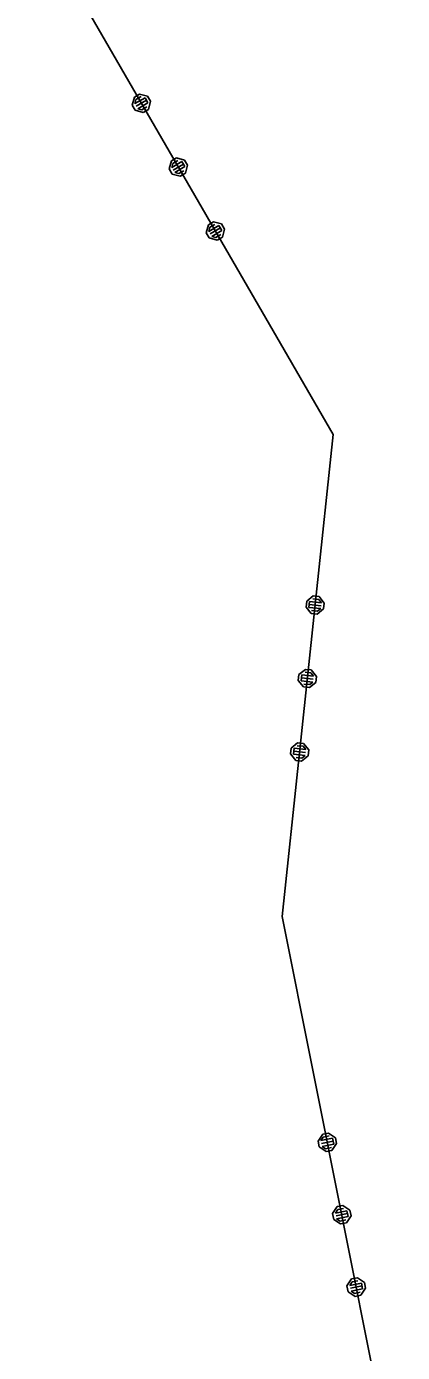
# Model space of a CAD drawing. Extents: x -866402 to -860377, y -1041908 to -1038598.
# Drawn here: x -865136.13 to -865123.38, y -1040560.6 to -1040515.69 of the extents above; entities that cross this region are included whole.
import ezdxf

# ---------------------------------------------------------------- set-up
doc = ezdxf.new("R2010")
doc.units = 0
doc.layers.add('Vrstva 1', color=7, linetype='Continuous')

msp = doc.modelspace()

# ---------------------------------------------------------------- linework, layer by layer
at = {"layer": 'Vrstva 1'}
for p, q in [((-865136.13, -1040511.56), (-865125.73, -1040529.51)), ((-865136.13, -1040511.56), (-865125.73, -1040529.51)), ((-865132.543, -1040518.349), (-865132.47, -1040518.075)), ((-865132.543, -1040518.349), (-865132.47, -1040518.075)), ((-865132.47, -1040518.075), (-865132.297, -1040517.975)), ((-865132.47, -1040518.075), (-865132.297, -1040517.975)), ((-865132.456, -1040518.299), (-865132.11, -1040518.098)), ((-865132.456, -1040518.299), (-865132.11, -1040518.098)), ((-865132.42, -1040518.162), (-865132.456, -1040518.299)), ((-865132.42, -1040518.162), (-865132.456, -1040518.299)), ((-865132.247, -1040518.062), (-865132.42, -1040518.162)), ((-865132.247, -1040518.062), (-865132.42, -1040518.162)), ((-865132.06, -1040518.185), (-865132.406, -1040518.385)), ((-865132.06, -1040518.185), (-865132.406, -1040518.385)), ((-865132.01, -1040518.271), (-865132.356, -1040518.472)), ((-865132.01, -1040518.271), (-865132.356, -1040518.472)), ((-865132.297, -1040517.975), (-865132.023, -1040518.048)), ((-865132.297, -1040517.975), (-865132.023, -1040518.048)), ((-865132.11, -1040518.098), (-865132.01, -1040518.271)), ((-865132.11, -1040518.098), (-865132.01, -1040518.271)), ((-865132.023, -1040518.048), (-865131.923, -1040518.221)), ((-865132.023, -1040518.048), (-865131.923, -1040518.221)), ((-865131.923, -1040518.221), (-865131.996, -1040518.494)), ((-865131.923, -1040518.221), (-865131.996, -1040518.494)), ((-865132.442, -1040518.522), (-865132.543, -1040518.349)), ((-865132.442, -1040518.522), (-865132.543, -1040518.349)), ((-865132.169, -1040518.595), (-865132.442, -1040518.522)), ((-865132.169, -1040518.595), (-865132.442, -1040518.522)), ((-865132.356, -1040518.472), (-865132.219, -1040518.508)), ((-865132.356, -1040518.472), (-865132.219, -1040518.508)), ((-865132.219, -1040518.508), (-865132.046, -1040518.408)), ((-865132.219, -1040518.508), (-865132.046, -1040518.408)), ((-865131.996, -1040518.494), (-865132.169, -1040518.595)), ((-865131.996, -1040518.494), (-865132.169, -1040518.595)), ((-865131.289, -1040520.512), (-865131.217, -1040520.239)), ((-865131.289, -1040520.512), (-865131.217, -1040520.239)), ((-865131.189, -1040520.685), (-865131.289, -1040520.512)), ((-865131.189, -1040520.685), (-865131.289, -1040520.512)), ((-865131.217, -1040520.239), (-865131.044, -1040520.138)), ((-865131.217, -1040520.239), (-865131.044, -1040520.138)), ((-865131.203, -1040520.462), (-865130.857, -1040520.261)), ((-865131.203, -1040520.462), (-865130.857, -1040520.261)), ((-865131.166, -1040520.325), (-865131.203, -1040520.462)), ((-865131.166, -1040520.325), (-865131.203, -1040520.462)), ((-865130.993, -1040520.225), (-865131.166, -1040520.325)), ((-865130.993, -1040520.225), (-865131.166, -1040520.325)), ((-865130.807, -1040520.348), (-865131.153, -1040520.548)), ((-865130.807, -1040520.348), (-865131.153, -1040520.548)), ((-865130.756, -1040520.434), (-865131.103, -1040520.635)), ((-865130.756, -1040520.434), (-865131.103, -1040520.635)), ((-865131.044, -1040520.138), (-865130.77, -1040520.211)), ((-865131.044, -1040520.138), (-865130.77, -1040520.211)), ((-865130.966, -1040520.671), (-865130.793, -1040520.571)), ((-865130.966, -1040520.671), (-865130.793, -1040520.571)), ((-865130.857, -1040520.261), (-865130.756, -1040520.434)), ((-865130.857, -1040520.261), (-865130.756, -1040520.434)), ((-865130.77, -1040520.211), (-865130.67, -1040520.384)), ((-865130.77, -1040520.211), (-865130.67, -1040520.384)), ((-865130.67, -1040520.384), (-865130.743, -1040520.657)), ((-865130.67, -1040520.384), (-865130.743, -1040520.657)), ((-865130.916, -1040520.758), (-865131.189, -1040520.685)), ((-865130.916, -1040520.758), (-865131.189, -1040520.685)), ((-865131.103, -1040520.635), (-865130.966, -1040520.671)), ((-865131.103, -1040520.635), (-865130.966, -1040520.671)), ((-865130.743, -1040520.657), (-865130.916, -1040520.758)), ((-865130.743, -1040520.657), (-865130.916, -1040520.758)), ((-865129.963, -1040522.402), (-865129.79, -1040522.301)), ((-865129.963, -1040522.402), (-865129.79, -1040522.301)), ((-865129.79, -1040522.301), (-865129.517, -1040522.374)), ((-865129.79, -1040522.301), (-865129.517, -1040522.374)), ((-865129.517, -1040522.374), (-865129.417, -1040522.547)), ((-865129.517, -1040522.374), (-865129.417, -1040522.547)), ((-865130.036, -1040522.675), (-865129.963, -1040522.402)), ((-865130.036, -1040522.675), (-865129.963, -1040522.402)), ((-865129.936, -1040522.848), (-865130.036, -1040522.675)), ((-865129.936, -1040522.848), (-865130.036, -1040522.675)), ((-865129.95, -1040522.625), (-865129.603, -1040522.424)), ((-865129.95, -1040522.625), (-865129.603, -1040522.424)), ((-865129.913, -1040522.488), (-865129.95, -1040522.625)), ((-865129.913, -1040522.488), (-865129.95, -1040522.625)), ((-865129.74, -1040522.388), (-865129.913, -1040522.488)), ((-865129.74, -1040522.388), (-865129.913, -1040522.488)), ((-865129.553, -1040522.511), (-865129.899, -1040522.711)), ((-865129.553, -1040522.511), (-865129.899, -1040522.711)), ((-865129.503, -1040522.597), (-865129.849, -1040522.798)), ((-865129.503, -1040522.597), (-865129.849, -1040522.798)), ((-865129.849, -1040522.798), (-865129.713, -1040522.834)), ((-865129.849, -1040522.798), (-865129.713, -1040522.834)), ((-865129.713, -1040522.834), (-865129.54, -1040522.734)), ((-865129.713, -1040522.834), (-865129.54, -1040522.734)), ((-865129.489, -1040522.821), (-865129.662, -1040522.921)), ((-865129.489, -1040522.821), (-865129.662, -1040522.921)), ((-865129.603, -1040522.424), (-865129.503, -1040522.597)), ((-865129.603, -1040522.424), (-865129.503, -1040522.597)), ((-865129.417, -1040522.547), (-865129.489, -1040522.821)), ((-865129.417, -1040522.547), (-865129.489, -1040522.821)), ((-865129.662, -1040522.921), (-865129.936, -1040522.848)), ((-865129.662, -1040522.921), (-865129.936, -1040522.848)), ((-865125.73, -1040529.51), (-865127.46, -1040545.83)), ((-865125.73, -1040529.51), (-865127.46, -1040545.83)), ((-865126.65, -1040535.351), (-865126.629, -1040535.152)), ((-865126.65, -1040535.351), (-865126.629, -1040535.152)), ((-865126.473, -1040535.571), (-865126.65, -1040535.351)), ((-865126.473, -1040535.571), (-865126.65, -1040535.351)), ((-865126.629, -1040535.152), (-865126.409, -1040534.974)), ((-865126.629, -1040535.152), (-865126.409, -1040534.974)), ((-865126.551, -1040535.361), (-865126.53, -1040535.162)), ((-865126.551, -1040535.361), (-865126.53, -1040535.162)), ((-865126.153, -1040535.403), (-865126.551, -1040535.361)), ((-865126.153, -1040535.403), (-865126.551, -1040535.361)), ((-865126.54, -1040535.262), (-865126.143, -1040535.304)), ((-865126.54, -1040535.262), (-865126.143, -1040535.304)), ((-865126.53, -1040535.162), (-865126.132, -1040535.205)), ((-865126.53, -1040535.162), (-865126.132, -1040535.205)), ((-865126.221, -1040535.095), (-865126.42, -1040535.073)), ((-865126.221, -1040535.095), (-865126.42, -1040535.073)), ((-865126.409, -1040534.974), (-865126.21, -1040534.995)), ((-865126.409, -1040534.974), (-865126.21, -1040534.995)), ((-865126.132, -1040535.205), (-865126.221, -1040535.095)), ((-865126.132, -1040535.205), (-865126.221, -1040535.095)), ((-865126.21, -1040534.995), (-865126.033, -1040535.215)), ((-865126.21, -1040534.995), (-865126.033, -1040535.215)), ((-865126.033, -1040535.215), (-865126.054, -1040535.414)), ((-865126.033, -1040535.215), (-865126.054, -1040535.414)), ((-865126.274, -1040535.592), (-865126.473, -1040535.571)), ((-865126.274, -1040535.592), (-865126.473, -1040535.571)), ((-865126.462, -1040535.471), (-865126.263, -1040535.492)), ((-865126.462, -1040535.471), (-865126.263, -1040535.492)), ((-865126.054, -1040535.414), (-865126.274, -1040535.592)), ((-865126.054, -1040535.414), (-865126.274, -1040535.592)), ((-865126.263, -1040535.492), (-865126.153, -1040535.403)), ((-865126.263, -1040535.492), (-865126.153, -1040535.403)), ((-865126.914, -1040537.837), (-865126.893, -1040537.638)), ((-865126.914, -1040537.837), (-865126.893, -1040537.638)), ((-865126.893, -1040537.638), (-865126.673, -1040537.46)), ((-865126.893, -1040537.638), (-865126.673, -1040537.46)), ((-865126.485, -1040537.581), (-865126.683, -1040537.56)), ((-865126.485, -1040537.581), (-865126.683, -1040537.56)), ((-865126.673, -1040537.46), (-865126.474, -1040537.481)), ((-865126.673, -1040537.46), (-865126.474, -1040537.481)), ((-865126.396, -1040537.691), (-865126.485, -1040537.581)), ((-865126.396, -1040537.691), (-865126.485, -1040537.581)), ((-865126.474, -1040537.481), (-865126.296, -1040537.701)), ((-865126.474, -1040537.481), (-865126.296, -1040537.701)), ((-865126.736, -1040538.057), (-865126.914, -1040537.837)), ((-865126.736, -1040538.057), (-865126.914, -1040537.837)), ((-865126.814, -1040537.847), (-865126.793, -1040537.648)), ((-865126.814, -1040537.847), (-865126.793, -1040537.648)), ((-865126.417, -1040537.889), (-865126.814, -1040537.847)), ((-865126.417, -1040537.889), (-865126.814, -1040537.847)), ((-865126.804, -1040537.748), (-865126.406, -1040537.79)), ((-865126.804, -1040537.748), (-865126.406, -1040537.79)), ((-865126.793, -1040537.648), (-865126.396, -1040537.691)), ((-865126.793, -1040537.648), (-865126.396, -1040537.691)), ((-865126.537, -1040538.078), (-865126.736, -1040538.057)), ((-865126.537, -1040538.078), (-865126.736, -1040538.057)), ((-865126.726, -1040537.957), (-865126.527, -1040537.978)), ((-865126.726, -1040537.957), (-865126.527, -1040537.978)), ((-865126.317, -1040537.9), (-865126.537, -1040538.078)), ((-865126.317, -1040537.9), (-865126.537, -1040538.078)), ((-865126.527, -1040537.978), (-865126.417, -1040537.889)), ((-865126.527, -1040537.978), (-865126.417, -1040537.889)), ((-865126.296, -1040537.701), (-865126.317, -1040537.9)), ((-865126.296, -1040537.701), (-865126.317, -1040537.9)), ((-865127.177, -1040540.323), (-865127.156, -1040540.124)), ((-865127.177, -1040540.323), (-865127.156, -1040540.124)), ((-865127, -1040540.543), (-865127.177, -1040540.323)), ((-865127, -1040540.543), (-865127.177, -1040540.323)), ((-865127.156, -1040540.124), (-865126.936, -1040539.946)), ((-865127.156, -1040540.124), (-865126.936, -1040539.946)), ((-865127.078, -1040540.333), (-865127.057, -1040540.134)), ((-865127.078, -1040540.333), (-865127.057, -1040540.134)), ((-865126.68, -1040540.376), (-865127.078, -1040540.333)), ((-865126.68, -1040540.376), (-865127.078, -1040540.333)), ((-865127.067, -1040540.234), (-865126.67, -1040540.276)), ((-865127.067, -1040540.234), (-865126.67, -1040540.276)), ((-865127.057, -1040540.134), (-865126.659, -1040540.177)), ((-865127.057, -1040540.134), (-865126.659, -1040540.177)), ((-865126.748, -1040540.067), (-865126.947, -1040540.046)), ((-865126.748, -1040540.067), (-865126.947, -1040540.046)), ((-865126.936, -1040539.946), (-865126.738, -1040539.967)), ((-865126.936, -1040539.946), (-865126.738, -1040539.967)), ((-865126.659, -1040540.177), (-865126.748, -1040540.067)), ((-865126.659, -1040540.177), (-865126.748, -1040540.067)), ((-865126.738, -1040539.967), (-865126.56, -1040540.187)), ((-865126.738, -1040539.967), (-865126.56, -1040540.187)), ((-865126.56, -1040540.187), (-865126.581, -1040540.386)), ((-865126.56, -1040540.187), (-865126.581, -1040540.386)), ((-865126.801, -1040540.564), (-865127, -1040540.543)), ((-865126.801, -1040540.564), (-865127, -1040540.543)), ((-865126.989, -1040540.443), (-865126.79, -1040540.464)), ((-865126.989, -1040540.443), (-865126.79, -1040540.464)), ((-865126.581, -1040540.386), (-865126.801, -1040540.564)), ((-865126.581, -1040540.386), (-865126.801, -1040540.564)), ((-865126.79, -1040540.464), (-865126.68, -1040540.376)), ((-865126.79, -1040540.464), (-865126.68, -1040540.376)), ((-865127.46, -1040545.83), (-865123.38, -1040566.23)), ((-865127.46, -1040545.83), (-865123.38, -1040566.23)), ((-865126.243, -1040553.441), (-865126.086, -1040553.205)), ((-865126.243, -1040553.441), (-865126.086, -1040553.205)), ((-865126.067, -1040553.303), (-865126.145, -1040553.421)), ((-865126.067, -1040553.303), (-865126.145, -1040553.421)), ((-865126.145, -1040553.421), (-865125.753, -1040553.343)), ((-865126.145, -1040553.421), (-865125.753, -1040553.343)), ((-865126.086, -1040553.205), (-865125.89, -1040553.166)), ((-865126.086, -1040553.205), (-865125.89, -1040553.166)), ((-865125.871, -1040553.264), (-865126.067, -1040553.303)), ((-865125.871, -1040553.264), (-865126.067, -1040553.303)), ((-865125.89, -1040553.166), (-865125.655, -1040553.323)), ((-865125.89, -1040553.166), (-865125.655, -1040553.323)), ((-865125.753, -1040553.343), (-865125.714, -1040553.539)), ((-865125.753, -1040553.343), (-865125.714, -1040553.539)), ((-865125.655, -1040553.323), (-865125.616, -1040553.519)), ((-865125.655, -1040553.323), (-865125.616, -1040553.519)), ((-865126.204, -1040553.637), (-865126.243, -1040553.441)), ((-865126.204, -1040553.637), (-865126.243, -1040553.441)), ((-865125.969, -1040553.794), (-865126.204, -1040553.637)), ((-865125.969, -1040553.794), (-865126.204, -1040553.637)), ((-865125.733, -1040553.441), (-865126.126, -1040553.519)), ((-865125.733, -1040553.441), (-865126.126, -1040553.519)), ((-865125.714, -1040553.539), (-865126.106, -1040553.617)), ((-865125.714, -1040553.539), (-865126.106, -1040553.617)), ((-865126.106, -1040553.617), (-865125.988, -1040553.696)), ((-865126.106, -1040553.617), (-865125.988, -1040553.696)), ((-865125.988, -1040553.696), (-865125.792, -1040553.657)), ((-865125.988, -1040553.696), (-865125.792, -1040553.657)), ((-865125.773, -1040553.755), (-865125.969, -1040553.794)), ((-865125.773, -1040553.755), (-865125.969, -1040553.794)), ((-865125.616, -1040553.519), (-865125.773, -1040553.755)), ((-865125.616, -1040553.519), (-865125.773, -1040553.755)), ((-865125.753, -1040555.892), (-865125.596, -1040555.657)), ((-865125.753, -1040555.892), (-865125.596, -1040555.657)), ((-865125.714, -1040556.088), (-865125.753, -1040555.892)), ((-865125.714, -1040556.088), (-865125.753, -1040555.892)), ((-865125.576, -1040555.755), (-865125.655, -1040555.873)), ((-865125.576, -1040555.755), (-865125.655, -1040555.873)), ((-865125.655, -1040555.873), (-865125.263, -1040555.794)), ((-865125.655, -1040555.873), (-865125.263, -1040555.794)), ((-865125.243, -1040555.892), (-865125.635, -1040555.971)), ((-865125.243, -1040555.892), (-865125.635, -1040555.971)), ((-865125.223, -1040555.99), (-865125.616, -1040556.069)), ((-865125.223, -1040555.99), (-865125.616, -1040556.069)), ((-865125.596, -1040555.657), (-865125.4, -1040555.618)), ((-865125.596, -1040555.657), (-865125.4, -1040555.618)), ((-865125.38, -1040555.716), (-865125.576, -1040555.755)), ((-865125.38, -1040555.716), (-865125.576, -1040555.755)), ((-865125.4, -1040555.618), (-865125.165, -1040555.775)), ((-865125.4, -1040555.618), (-865125.165, -1040555.775)), ((-865125.125, -1040555.971), (-865125.282, -1040556.206)), ((-865125.125, -1040555.971), (-865125.282, -1040556.206)), ((-865125.263, -1040555.794), (-865125.223, -1040555.99)), ((-865125.263, -1040555.794), (-865125.223, -1040555.99)), ((-865125.165, -1040555.775), (-865125.125, -1040555.971)), ((-865125.165, -1040555.775), (-865125.125, -1040555.971)), ((-865125.478, -1040556.245), (-865125.714, -1040556.088)), ((-865125.478, -1040556.245), (-865125.714, -1040556.088)), ((-865125.616, -1040556.069), (-865125.498, -1040556.147)), ((-865125.616, -1040556.069), (-865125.498, -1040556.147)), ((-865125.498, -1040556.147), (-865125.302, -1040556.108)), ((-865125.498, -1040556.147), (-865125.302, -1040556.108)), ((-865125.282, -1040556.206), (-865125.478, -1040556.245)), ((-865125.282, -1040556.206), (-865125.478, -1040556.245)), ((-865125.263, -1040558.344), (-865125.106, -1040558.108)), ((-865125.263, -1040558.344), (-865125.106, -1040558.108)), ((-865125.086, -1040558.206), (-865125.165, -1040558.324)), ((-865125.086, -1040558.206), (-865125.165, -1040558.324)), ((-865125.165, -1040558.324), (-865124.772, -1040558.246)), ((-865125.165, -1040558.324), (-865124.772, -1040558.246)), ((-865125.106, -1040558.108), (-865124.91, -1040558.069)), ((-865125.106, -1040558.108), (-865124.91, -1040558.069)), ((-865124.89, -1040558.167), (-865125.086, -1040558.206)), ((-865124.89, -1040558.167), (-865125.086, -1040558.206)), ((-865124.91, -1040558.069), (-865124.674, -1040558.226)), ((-865124.91, -1040558.069), (-865124.674, -1040558.226)), ((-865124.772, -1040558.246), (-865124.733, -1040558.442)), ((-865124.772, -1040558.246), (-865124.733, -1040558.442)), ((-865124.674, -1040558.226), (-865124.635, -1040558.422)), ((-865124.674, -1040558.226), (-865124.635, -1040558.422)), ((-865125.223, -1040558.54), (-865125.263, -1040558.344)), ((-865125.223, -1040558.54), (-865125.263, -1040558.344)), ((-865124.988, -1040558.697), (-865125.223, -1040558.54)), ((-865124.988, -1040558.697), (-865125.223, -1040558.54)), ((-865124.753, -1040558.344), (-865125.145, -1040558.422)), ((-865124.753, -1040558.344), (-865125.145, -1040558.422)), ((-865124.733, -1040558.442), (-865125.125, -1040558.52)), ((-865124.733, -1040558.442), (-865125.125, -1040558.52)), ((-865125.125, -1040558.52), (-865125.008, -1040558.599)), ((-865125.125, -1040558.52), (-865125.008, -1040558.599)), ((-865125.008, -1040558.599), (-865124.812, -1040558.559)), ((-865125.008, -1040558.599), (-865124.812, -1040558.559)), ((-865124.792, -1040558.657), (-865124.988, -1040558.697)), ((-865124.792, -1040558.657), (-865124.988, -1040558.697)), ((-865124.635, -1040558.422), (-865124.792, -1040558.657)), ((-865124.635, -1040558.422), (-865124.792, -1040558.657))]:
    msp.add_line(p, q, dxfattribs=at)

doc.saveas('drawing.dxf')
